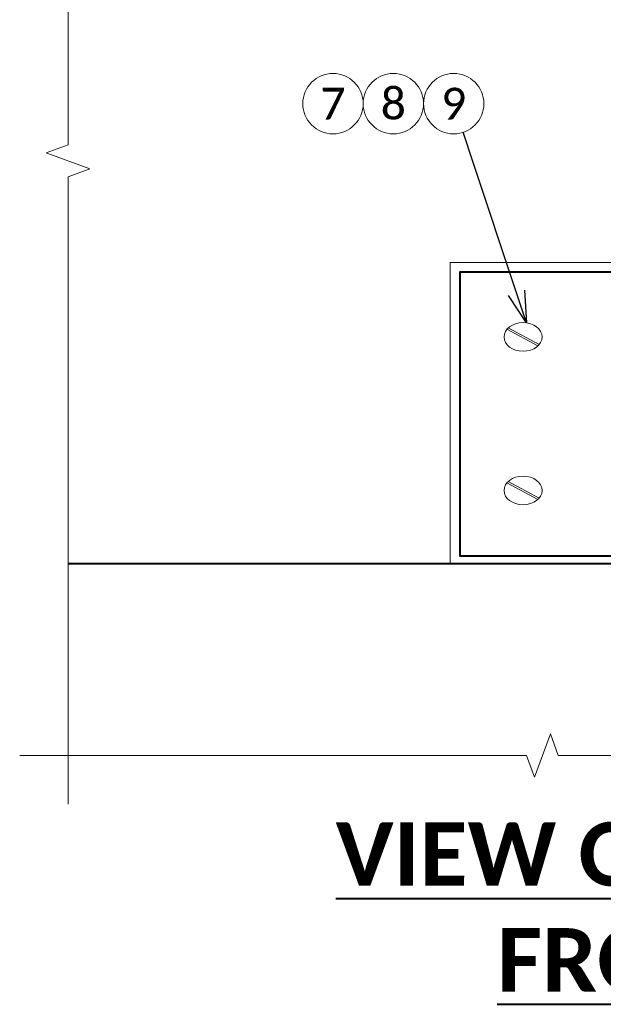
# Model space of a CAD drawing. Header units: metres. Extents: x -138 to 797, y -50 to 519.
# Tile 294 of 327: x 169 to 197, y 412 to 459. Entities that reach past the tile are written whole.
import ezdxf
from ezdxf import colors
from ezdxf.entities.mleader import LeaderData, LeaderLine
from ezdxf.math import Vec2, Vec3

# ---------------------------------------------------------------- set-up
doc = ezdxf.new("R2010")
doc.units = ezdxf.units.M
doc.header["$MEASUREMENT"] = 0
for name, color, linetype, lineweight in [('B_ANNO_BREAK', 7, 'Continuous', 18), ('B_ANNO_DIM', 7, 'Continuous', 18), ('B_ANNO_SYMB', 7, 'Continuous', 18), ('B_ANNO_TEXT', 7, 'Continuous', 18), ('B_ANNO_TEXT_TITLE', 7, 'Continuous', 40), ('B_DETAIL', 7, 'Continuous', 18), ('B_DETAIL_OBJ', 7, 'Continuous', 40)]:
    doc.layers.add(name, color=color, linetype=linetype, lineweight=lineweight)
doc.styles.add('Annotative', font='calibri.ttf', dxfattribs={"height": 0.0625})
doc.styles.get("Standard").update_dxf_attribs({"font": 'calibri.ttf'})
doc.styles.add('Title', font='calibrib.ttf', dxfattribs={"height": 0.125})

# ---------------------------------------------------------------- blocks, each defined once
blk = doc.blocks.new('screw head - slope face')
at = {"layer": 'B_DETAIL'}
for p, q in [((-0.762, -0.361), (0.699, 0.427)), ((-0.699, -0.427), (0.762, 0.361))]:
    blk.add_line(p, q, dxfattribs=at)
blk.add_ellipse((0, 0), major_axis=(0.9, 0), ratio=0.75, dxfattribs=at)
blk = doc.blocks.new('_Open30')
at = {"color": 0, "linetype": 'ByBlock', "lineweight": -2}
for p, q in [((-1, 0.268), (0, 0)), ((0, 0), (-1, -0.268)), ((0, 0), (-1, 0))]:
    blk.add_line(p, q, dxfattribs=at)
blk = doc.blocks.new('*U1773')
at = {"layer": 'B_ANNO_BREAK', "flags": 128}
for points in [[(284.1778, 154.9421), (284.1778, 184.5834), (285.2087, 184.9586), (283.1468, 185.7091), (284.1778, 186.0843), (284.1778, 231.6535)], [(362.3185, 157.2406), (346.1156, 157.2406), (345.7403, 158.2716), (344.9899, 156.2097), (344.6146, 157.2406), (307.3335, 157.2406), (306.9583, 158.2716), (306.2078, 156.2097), (305.8326, 157.2406), (281.8897, 157.2406)]]:
    blk.add_lwpolyline(points, dxfattribs=at)
at = {"layer": 'B_ANNO_SYMB'}
for centre in [(296.6899, 188.0354), (299.541, 188.0354), (302.392, 188.0354)]:
    blk.add_circle(centre, 1.4255, dxfattribs=at)
at = {"layer": 'B_DETAIL', "flags": 128}
blk.add_lwpolyline([(313.6183, 180.5334), (302.2214, 180.5334), (302.2214, 166.3023)], dxfattribs=at)
at = {"layer": 'B_DETAIL_OBJ'}
blk.add_line((313.4689, 166.3023), (284.1778, 166.3023), dxfattribs=at)
at = {"layer": 'B_DETAIL_OBJ', "flags": 128}
blk.add_lwpolyline([(338.6835, 180.0734), (302.6835, 180.0734), (302.6835, 166.6783), (338.6835, 166.6783)], close=True, dxfattribs=at)
at = {"color": 7, "linetype": 'Continuous', "lineweight": 18, "xscale": -1}
for p in [(305.6689, 177.014), (305.6689, 169.7619)]:
    blk.add_blockref('screw head - slope face', p, dxfattribs=at)
at = {"layer": 'B_ANNO_TEXT', "char_height": 1.5, "width": 3.563823, "attachment_point": 5, "style": 'Annotative'}
for s, insert in [('7', (296.6899, 188.0354)), ('8', (299.541, 188.0354)), ('9', (302.392, 188.0354))]:
    blk.add_mtext(s, dxfattribs=dict(at, insert=insert))
at = {"layer": 'B_ANNO_TEXT_TITLE', "insert": (288.3003, 154.0871), "char_height": 3, "width": 65.300027, "attachment_point": 1, "style": 'Title'}
blk.add_mtext('\\pxqc;{\\LVIEW OF PARAPET PLATE\\PFROM SIDEWALK}', dxfattribs=at)
at = {"layer": 'B_ANNO_DIM'}
ml = blk.add_multileader_mtext('Standard', dxfattribs=at)
ml.set_content('', color=256)
ml.set_leader_properties()
ml.set_arrow_properties(name='OPEN30')
ml.build(insert=Vec2(0, 0))
ml.multileader.update_dxf_attribs({"text_right_attachment_type": 3, "dogleg_length": 0.0625, "arrow_head_size": 1.5, "scale": 24})
ctx = ml.context
ctx.base_point, ctx.scale, ctx.char_height, ctx.arrow_head_size, ctx.landing_gap_size, ctx.plane_origin, ctx.plane_x_axis, ctx.plane_y_axis = Vec3(302.3686, 188.1061), 24, 1.5, 1.5, 0.75, Vec3(304.408, 181.9576), Vec3(0.3148326, -0.9491472), Vec3(0.9491472, 0.3148326)
ctx.right_attachment = 3
notes = []
notes.append((ctx, [(0, (1, 1, 0), (303.3131, 185.2586), (-0.3148326, 0.9491472), 1.5, [(0, [(305.8275, 177.6783), (303.3131, 185.2586), (303.3131, 185.2586)], 0, [])])]))
ctx.mtext.insert, ctx.mtext.text_direction, ctx.mtext.rotation, ctx.mtext.flow_direction = Vec3(301.8928, 187.1581), Vec3(-0.3148326, 0.9491472), 1.8910766, 5
for ctx, leaders in notes:
    for number, flags, end, landing, length, lines in leaders:
        leader = LeaderData()
        leader.index, (leader.has_last_leader_line, leader.has_dogleg_vector, leader.attachment_direction) = number, flags
        leader.last_leader_point, leader.dogleg_vector, leader.dogleg_length = Vec3(end), Vec3(landing), length
        for number, points, colour, breaks in lines:
            line = LeaderLine()
            line.index, line.vertices, line.color, line.breaks = number, Vec3.list(points), colors.encode_raw_color(colour), breaks
            leader.lines.append(line)
        ctx.leaders.append(leader)

msp = doc.modelspace()

# ---------------------------------------------------------------- block references
msp.add_blockref('*U1773', (-112.829, 266.839))

doc.saveas('drawing.dxf')
